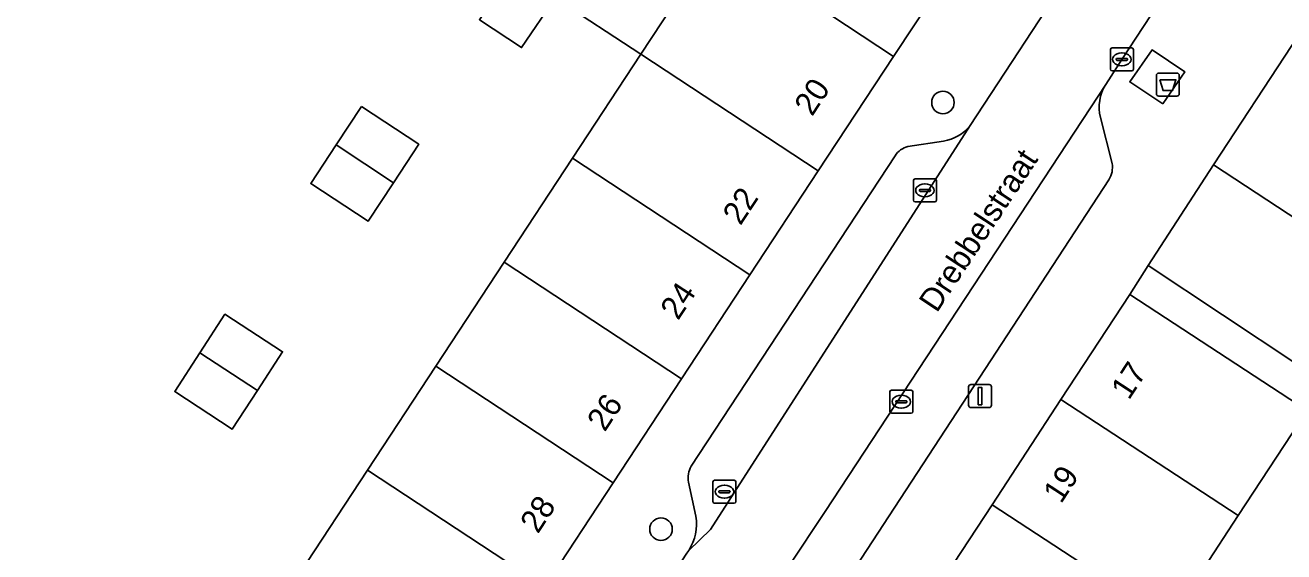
# Model space of a CAD drawing. Extents: x 159279 to 160377, y 384531 to 385888.
# Drawn here: x 159703.6 to 159758.3, y 385162.2 to 385185.1 of the extents above; entities that cross this region are included whole.
import ezdxf

# ---------------------------------------------------------------- set-up
doc = ezdxf.new("R2010")
doc.units = 0
for name, color, linetype in [('IMGEO_Afval_apart_plaats', 7, 'Continuous'), ('IMGEO_Boom', 7, 'Continuous'), ('IMGEO_Erf', 7, 'Continuous'), ('IMGEO_Kolk', 7, 'Continuous'), ('IMGEO_Lichtmast', 7, 'Continuous'), ('IMGEO_Openbare_ruimte_label', 7, 'Continuous'), ('IMGEO_Pand', 7, 'Continuous'), ('IMGEO_Pand_nummerreeks', 7, 'Continuous'), ('IMGEO_Parkeervlak_open', 7, 'Continuous'), ('IMGEO_Rijbaan_lokaal_open', 7, 'Continuous'), ('IMGEO_Voetpad_gesloten', 7, 'Continuous'), ('IMGEO_Voetpad_open', 7, 'Continuous')]:
    doc.layers.add(name, color=color, linetype=linetype)

msp = doc.modelspace()

# ---------------------------------------------------------------- linework, layer by layer
at = {"layer": 'IMGEO_Afval_apart_plaats'}
for p, q in [((159752.74, 385182.087), (159752.74, 385182.887)), ((159752.74, 385182.887), (159752.74, 385182.087)), ((159752.84, 385182.987), (159753.63, 385182.987)), ((159753.63, 385182.987), (159752.84, 385182.987)), ((159753.73, 385182.887), (159753.73, 385182.087)), ((159753.73, 385182.087), (159753.73, 385182.887)), ((159753.63, 385181.987), (159752.84, 385181.987)), ((159752.84, 385181.987), (159753.63, 385181.987))]:
    msp.add_line(p, q, dxfattribs=at)
msp.add_lwpolyline([(159752.883, 385182.701), (159753.587, 385182.701), (159753.438, 385182.231), (159753.032, 385182.231), (159752.883, 385182.701)], dxfattribs=at)
for centre, start, end in [((159752.84, 385182.887), 90, 180), ((159752.84, 385182.887), 90, 180), ((159753.63, 385182.887), 0, 90), ((159753.63, 385182.887), 360, 90), ((159752.84, 385182.087), 180, 270), ((159752.84, 385182.087), 180, 270), ((159753.63, 385182.087), 270, 0), ((159753.63, 385182.087), 270, 0)]:
    msp.add_arc(centre, 0.1, start, end, dxfattribs=at)
at = {"layer": 'IMGEO_Boom'}
for centre in [(159743.476, 385181.709), (159731.24, 385163.201)]:
    msp.add_circle(centre, 0.489, dxfattribs=at)
at = {"layer": 'IMGEO_Erf'}
for points in [[(159743.122, 385186.435), (159737.616, 385190.054), (159735.853, 385187.335), (159741.323, 385183.707)], [(159718.24, 385181.54), (159720.73, 385179.903), (159719.631, 385178.231), (159718.532, 385176.56), (159716.042, 385178.197), (159717.141, 385179.869)], [(159761.697, 385174.751), (159755.22, 385179.005), (159752.386, 385174.64), (159758.84, 385170.364), (159760.265, 385172.553)], [(159711.228, 385170.844), (159712.318, 385172.521), (159714.817, 385170.897), (159713.727, 385169.22), (159712.637, 385167.543), (159710.138, 385169.167)]]:
    msp.add_lwpolyline(points, close=True, dxfattribs=at)
for points in [[(159715.542, 385161.244), (159718.508, 385165.756), (159721.474, 385170.269), (159724.44, 385174.781), (159727.406, 385179.294), (159730.372, 385183.806), (159726.654, 385186.25), (159725.193, 385184.097), (159723.357, 385185.3)], [(159759.28, 385168.349), (159756.293, 385163.786), (159753.306, 385159.222), (159750.318, 385154.659), (159753.265, 385152.73), (159750.282, 385148.163), (159747.331, 385150.095), (159744.344, 385145.532), (159741.357, 385140.969), (159738.37, 385136.405), (159741.326, 385134.47), (159738.339, 385129.907), (159735.382, 385131.842), (159732.395, 385127.278)]]:
    msp.add_lwpolyline(points, dxfattribs=at)
at = {"layer": 'IMGEO_Kolk'}
for p, q in [((159750.74, 385183.158), (159750.74, 385184.01)), ((159750.815, 385184.084), (159751.667, 385184.084)), ((159751.228, 385183.864), (159751.253, 385183.864)), ((159751.741, 385184.01), (159751.741, 385183.158)), ((159750.999, 385183.578), (159750.999, 385183.59)), ((159751.437, 385183.541), (159751.039, 385183.541)), ((159751.042, 385183.627), (159751.44, 385183.627)), ((159751.251, 385183.304), (159751.226, 385183.304)), ((159751.483, 385183.59), (159751.483, 385183.578)), ((159751.667, 385183.084), (159750.815, 385183.084)), ((159742.193, 385177.474), (159742.193, 385178.326)), ((159742.268, 385178.4), (159743.12, 385178.4)), ((159743.194, 385178.326), (159743.194, 385177.474)), ((159742.452, 385177.894), (159742.452, 385177.906)), ((159742.89, 385177.857), (159742.492, 385177.857)), ((159742.495, 385177.943), (159742.893, 385177.943)), ((159742.681, 385178.18), (159742.706, 385178.18)), ((159742.936, 385177.906), (159742.936, 385177.894)), ((159743.12, 385177.4), (159742.268, 385177.4)), ((159742.704, 385177.62), (159742.679, 385177.62)), ((159741.169, 385168.304), (159741.169, 385169.156)), ((159741.244, 385169.23), (159742.096, 385169.23)), ((159741.657, 385169.01), (159741.682, 385169.01)), ((159742.17, 385169.156), (159742.17, 385168.304)), ((159741.428, 385168.724), (159741.428, 385168.736)), ((159741.866, 385168.687), (159741.468, 385168.687)), ((159741.471, 385168.773), (159741.869, 385168.773)), ((159741.68, 385168.45), (159741.655, 385168.45)), ((159741.912, 385168.736), (159741.912, 385168.724)), ((159742.096, 385168.23), (159741.244, 385168.23)), ((159733.493, 385164.398), (159733.493, 385165.25)), ((159733.568, 385165.324), (159734.42, 385165.324)), ((159734.494, 385165.25), (159734.494, 385164.398)), ((159733.752, 385164.818), (159733.752, 385164.83)), ((159734.19, 385164.781), (159733.792, 385164.781)), ((159733.795, 385164.867), (159734.193, 385164.867)), ((159733.981, 385165.104), (159734.006, 385165.104)), ((159734.236, 385164.83), (159734.236, 385164.818)), ((159734.42, 385164.324), (159733.568, 385164.324)), ((159734.004, 385164.544), (159733.979, 385164.544))]:
    msp.add_line(p, q, dxfattribs=at)
for points in [[(159750.74, 385183.158), (159750.74, 385184.01)], [(159750.815, 385184.084), (159751.667, 385184.084)], [(159751.741, 385184.01), (159751.741, 385183.158)], [(159751.667, 385183.084), (159750.815, 385183.084)], [(159742.193, 385177.474), (159742.193, 385178.326)], [(159742.268, 385178.4), (159743.12, 385178.4)], [(159743.194, 385178.326), (159743.194, 385177.474)], [(159743.12, 385177.4), (159742.268, 385177.4)], [(159741.169, 385168.304), (159741.169, 385169.156)], [(159741.244, 385169.23), (159742.096, 385169.23)], [(159742.17, 385169.156), (159742.17, 385168.304)], [(159742.096, 385168.23), (159741.244, 385168.23)], [(159733.493, 385164.398), (159733.493, 385165.25)], [(159733.568, 385165.324), (159734.42, 385165.324)], [(159734.494, 385165.25), (159734.494, 385164.398)], [(159734.42, 385164.324), (159733.568, 385164.324)]]:
    msp.add_lwpolyline(points, dxfattribs=at)
for centre, radius, start, end in [((159750.817, 385184.008), 0.0765, 91.552, 178.448), ((159750.817, 385184.008), 0.0765, 91.552, 178.448), ((159751.665, 385184.008), 0.0765, 1.552, 88.448), ((159751.665, 385184.008), 0.0765, 1.552, 88.448), ((159751.039, 385183.587), 0.0403, 85.8775, 175.7526), ((159751.036, 385183.577), 0.0366, 178.938, 274.7102), ((159751.44, 385183.584), 0.043, 264.8664, 352.4533), ((159751.444, 385183.589), 0.0386, 1.7309, 96.639), ((159750.817, 385183.16), 0.0765, 181.552, 268.448), ((159750.817, 385183.16), 0.0765, 181.552, 268.448), ((159751.665, 385183.16), 0.0765, 271.552, 358.448), ((159751.665, 385183.16), 0.0765, 271.552, 358.448), ((159742.27, 385178.324), 0.0765, 91.552, 178.448), ((159742.27, 385178.324), 0.0765, 91.552, 178.448), ((159743.118, 385178.324), 0.0765, 1.552, 88.448), ((159743.118, 385178.324), 0.0765, 1.552, 88.448), ((159742.492, 385177.903), 0.0403, 85.8775, 175.7526), ((159742.489, 385177.893), 0.0366, 178.938, 274.7102), ((159742.893, 385177.9), 0.043, 264.8664, 352.4533), ((159742.897, 385177.905), 0.0386, 1.7309, 96.639), ((159742.27, 385177.476), 0.0765, 181.552, 268.448), ((159742.27, 385177.476), 0.0765, 181.552, 268.448), ((159743.118, 385177.476), 0.0765, 271.552, 358.448), ((159743.118, 385177.476), 0.0765, 271.552, 358.448), ((159741.246, 385169.154), 0.0765, 91.552, 178.448), ((159741.246, 385169.154), 0.0765, 91.552, 178.448), ((159742.094, 385169.154), 0.0765, 1.552, 88.448), ((159742.094, 385169.154), 0.0765, 1.552, 88.448), ((159741.468, 385168.733), 0.0403, 85.8775, 175.7526), ((159741.465, 385168.723), 0.0366, 178.938, 274.7102), ((159741.869, 385168.73), 0.043, 264.8664, 352.4533), ((159741.873, 385168.735), 0.0386, 1.7309, 96.639), ((159741.246, 385168.306), 0.0765, 181.552, 268.448), ((159741.246, 385168.306), 0.0765, 181.552, 268.448), ((159742.094, 385168.306), 0.0765, 271.552, 358.448), ((159742.094, 385168.306), 0.0765, 271.552, 358.448), ((159733.57, 385165.248), 0.0765, 91.552, 178.448), ((159733.57, 385165.248), 0.0765, 91.552, 178.448), ((159734.418, 385165.248), 0.0765, 1.552, 88.448), ((159734.418, 385165.248), 0.0765, 1.552, 88.448), ((159733.792, 385164.827), 0.0403, 85.8775, 175.7526), ((159733.789, 385164.817), 0.0366, 178.938, 274.7102), ((159734.193, 385164.824), 0.043, 264.8664, 352.4533), ((159734.197, 385164.829), 0.0386, 1.7309, 96.639), ((159733.57, 385164.4), 0.0765, 181.552, 268.448), ((159733.57, 385164.4), 0.0765, 181.552, 268.448), ((159734.418, 385164.4), 0.0765, 271.552, 358.448), ((159734.418, 385164.4), 0.0765, 271.552, 358.448)]:
    msp.add_arc(centre, radius, start, end, dxfattribs=at)
for centre, major_axis, ratio, start_param, end_param in [((159751.227, 385183.584), (-0.387, 0.002), 0.722429, 4.712389, 7.853982), ((159751.252, 385183.584), (-0.39, 0.002), 0.717154, 1.570796, 4.712389), ((159742.68, 385177.9), (-0.387, 0.002), 0.722429, 4.712389, 7.853982), ((159742.705, 385177.9), (-0.39, 0.002), 0.717154, 1.570796, 4.712389), ((159741.656, 385168.73), (-0.387, 0.002), 0.722429, 4.712389, 7.853982), ((159741.681, 385168.73), (-0.39, 0.002), 0.717154, 1.570796, 4.712389), ((159733.98, 385164.824), (-0.387, 0.002), 0.722429, 4.712389, 7.853982), ((159734.005, 385164.824), (-0.39, 0.002), 0.717154, 1.570796, 4.712389)]:
    msp.add_ellipse(centre, major_axis=major_axis, ratio=ratio, start_param=start_param, end_param=end_param, dxfattribs=at)
at = {"layer": 'IMGEO_Lichtmast'}
for p, q in [((159744.591, 385168.572), (159744.591, 385169.372)), ((159744.591, 385169.372), (159744.591, 385168.572)), ((159744.691, 385169.472), (159745.481, 385169.472)), ((159745.481, 385169.472), (159744.691, 385169.472)), ((159745.581, 385169.372), (159745.581, 385168.572)), ((159745.581, 385168.572), (159745.581, 385169.372)), ((159745.481, 385168.472), (159744.691, 385168.472)), ((159744.691, 385168.472), (159745.481, 385168.472))]:
    msp.add_line(p, q, dxfattribs=at)
msp.add_lwpolyline([(159745.011, 385169.347), (159745.161, 385169.347), (159745.161, 385168.597), (159745.011, 385168.597), (159745.011, 385169.347)], dxfattribs=at)
for centre, start, end in [((159744.691, 385169.372), 90, 180), ((159744.691, 385169.372), 90, 180), ((159745.481, 385169.372), 0, 90), ((159745.481, 385169.372), 360, 90), ((159744.691, 385168.572), 180, 270), ((159744.691, 385168.572), 180, 270), ((159745.481, 385168.572), 270, 0), ((159745.481, 385168.572), 270, 0)]:
    msp.add_arc(centre, 0.1, start, end, dxfattribs=at)
at = {"layer": 'IMGEO_Pand'}
for points in [[(159735.425, 385191.494), (159730.93, 385194.449), (159730.447, 385193.713), (159725.877, 385186.761), (159726.654, 385186.25), (159730.372, 385183.806), (159733.651, 385188.795)], [(159735.853, 385187.335), (159733.651, 385188.795), (159730.372, 385183.806), (159738.065, 385178.749), (159741.323, 385183.707)], [(159726.654, 385186.25), (159725.877, 385186.761), (159724.784, 385187.479), (159723.357, 385185.3), (159725.193, 385184.097)], [(159730.372, 385183.806), (159727.406, 385179.294), (159735.1, 385174.237), (159738.065, 385178.749)], [(159765.96, 385179.364), (159758.622, 385184.185), (159755.22, 385179.005), (159761.697, 385174.751), (159762.561, 385174.183)], [(159718.24, 385181.54), (159717.141, 385179.869), (159719.631, 385178.231), (159720.73, 385179.903)], [(159719.631, 385178.231), (159717.141, 385179.869), (159716.042, 385178.197), (159718.532, 385176.56)], [(159727.406, 385179.294), (159724.44, 385174.781), (159732.134, 385169.724), (159735.1, 385174.237)], [(159724.44, 385174.781), (159721.474, 385170.269), (159729.169, 385165.211), (159732.134, 385169.724)], [(159759.28, 385168.349), (159751.582, 385173.388), (159748.595, 385168.824), (159756.293, 385163.786)], [(159712.318, 385172.521), (159711.228, 385170.844), (159713.727, 385169.22), (159714.817, 385170.897)], [(159713.727, 385169.22), (159711.228, 385170.844), (159710.138, 385169.167), (159712.637, 385167.543)], [(159721.474, 385170.269), (159718.508, 385165.756), (159726.203, 385160.698), (159729.169, 385165.211)], [(159756.293, 385163.786), (159748.595, 385168.824), (159745.608, 385164.261), (159753.306, 385159.222)], [(159726.203, 385160.698), (159718.508, 385165.756), (159715.542, 385161.244), (159718.048, 385159.596), (159723.237, 385156.184)], [(159745.608, 385164.261), (159742.621, 385159.697), (159750.318, 385154.659), (159753.306, 385159.222)]]:
    msp.add_lwpolyline(points, close=True, dxfattribs=at)
at = {"layer": 'IMGEO_Parkeervlak_open'}
for points in [[(159750.54, 385182.499), (159738.36, 385163.97), (159736.795, 385161.588), (159717.674, 385132.499)], [(159750.815, 385179.067), (159750.307, 385181.057)], [(159732.442, 385162.275), (159733.384, 385163.188), (159744.657, 385180.708)], [(159743.506, 385180.036), (159741.956, 385179.803)], [(159741.397, 385179.403), (159732.545, 385165.926)], [(159721.581, 385133.868), (159750.679, 385178.362)], [(159732.431, 385165.24), (159732.758, 385163.762)]]:
    msp.add_lwpolyline(points, dxfattribs=at)
for centre, radius, start, end in [((159752.194, 385181.492), 1.937, 148.6643, 192.9785), ((159743.185, 385181.907), 1.899, 279.7312, 320.825), ((159742.221, 385178.841), 0.998, 105.432, 145.7403), ((159749.85, 385178.887), 0.981, 327.6223, 10.5403), ((159733.457, 385165.422), 1.042, 151.0754, 190.0541), ((159730.713, 385163.419), 2.073, 326.4948, 9.5105)]:
    msp.add_arc(centre, radius, start, end, dxfattribs=at)
at = {"layer": 'IMGEO_Rijbaan_lokaal_open'}
for points in [[(159790.134, 385250.048), (159789.242, 385248.698), (159780.316, 385235.239), (159758.088, 385201.287), (159758.042, 385201.217), (159749.253, 385187.737), (159749.15, 385187.579), (159744.657, 385180.708), (159733.384, 385163.188), (159732.442, 385162.275), (159732.356, 385162.155), (159713.525, 385133.304)], [(159713.453, 385133.189), (159698.394, 385110.368), (159701.902, 385108.043), (159708.904, 385119.123), (159709.383, 385119.881), (159714.06, 385126.992), (159714.3, 385127.368), (159717.674, 385132.499), (159736.795, 385161.588), (159738.36, 385163.97), (159750.54, 385182.499), (159751.241, 385183.584), (159760.644, 385197.907)]]:
    msp.add_lwpolyline(points, dxfattribs=at)
at = {"layer": 'IMGEO_Voetpad_gesloten'}
msp.add_lwpolyline([(159753.02, 385181.649), (159753.969, 385183.046), (159752.551, 385183.993), (159751.58, 385182.605)], close=True, dxfattribs=at)
at = {"layer": 'IMGEO_Voetpad_open'}
for points in [[(159764.393, 385203.556), (159763.627, 385202.41), (159763.621, 385202.401), (159760.644, 385197.907), (159751.241, 385183.584), (159750.54, 385182.499)], [(159706.647, 385097.723), (159706.278, 385099.519), (159710.513, 385105.948), (159710.762, 385106.326), (159713.175, 385109.987), (159715.862, 385114.066), (159718.613, 385118.242), (159721.419, 385121.837), (159724.222, 385126.102), (159721.708, 385127.744), (159724.7, 385132.316), (159727.687, 385136.879), (159730.674, 385141.443), (159733.661, 385146.006), (159736.648, 385150.57), (159739.635, 385155.134), (159742.621, 385159.697), (159745.608, 385164.261), (159748.595, 385168.824), (159751.582, 385173.388), (159752.386, 385174.64), (159755.22, 385179.005), (159758.622, 385184.185), (159767.308, 385197.439)], [(159744.657, 385180.708), (159749.15, 385187.579), (159749.253, 385187.737)], [(159743.122, 385186.435), (159741.323, 385183.707), (159738.065, 385178.749), (159735.1, 385174.237), (159732.134, 385169.724), (159729.169, 385165.211), (159726.203, 385160.698), (159723.237, 385156.184), (159720.44, 385151.928), (159717.639, 385147.665), (159714.837, 385143.402), (159712.036, 385139.14), (159709.243, 385134.889), (159706.607, 385130.815), (159703.536, 385126.106)], [(159750.307, 385181.057), (159750.815, 385179.067)], [(159741.956, 385179.803), (159743.506, 385180.036)], [(159732.545, 385165.926), (159741.397, 385179.403)], [(159750.679, 385178.362), (159721.581, 385133.868)], [(159758.84, 385170.364), (159752.386, 385174.64), (159751.582, 385173.388), (159759.28, 385168.349)], [(159732.758, 385163.762), (159732.431, 385165.24)], [(159732.356, 385162.155), (159732.442, 385162.275)]]:
    msp.add_lwpolyline(points, dxfattribs=at)
msp.add_lwpolyline([(159753.02, 385181.649), (159751.58, 385182.605), (159752.551, 385183.993), (159753.969, 385183.046)], close=True, dxfattribs=at)
for centre, radius, start, end in [((159752.194, 385181.492), 1.937, 148.6643, 192.9785), ((159743.185, 385181.907), 1.899, 279.7312, 320.825), ((159742.221, 385178.841), 0.998, 105.432, 145.7403), ((159749.85, 385178.887), 0.981, 327.6223, 10.5403), ((159733.457, 385165.422), 1.042, 151.0754, 190.0541), ((159730.713, 385163.419), 2.073, 326.4948, 9.5105)]:
    msp.add_arc(centre, radius, start, end, dxfattribs=at)

# ---------------------------------------------------------------- texts
at = {"layer": 'IMGEO_Openbare_ruimte_label'}
msp.add_text('Drebbelstraat', height=1, rotation=56.5484, dxfattribs=at).set_placement((159743.209, 385172.552))
at = {"layer": 'IMGEO_Pand_nummerreeks'}
for s, rotation, p in [('20', 56.6884, (159737.799, 385181.077)), ('22', 56.6884, (159734.688, 385176.341)), ('24', 56.6884, (159731.983, 385172.226)), ('17', 56.7973, (159751.544, 385168.766)), ('26', 56.6942, (159728.802, 385167.385)), ('19', 56.7973, (159748.601, 385164.269)), ('28', 56.6884, (159725.898, 385162.965))]:
    msp.add_text(s, height=1, rotation=rotation, dxfattribs=at).set_placement(p)

doc.saveas('drawing.dxf')
